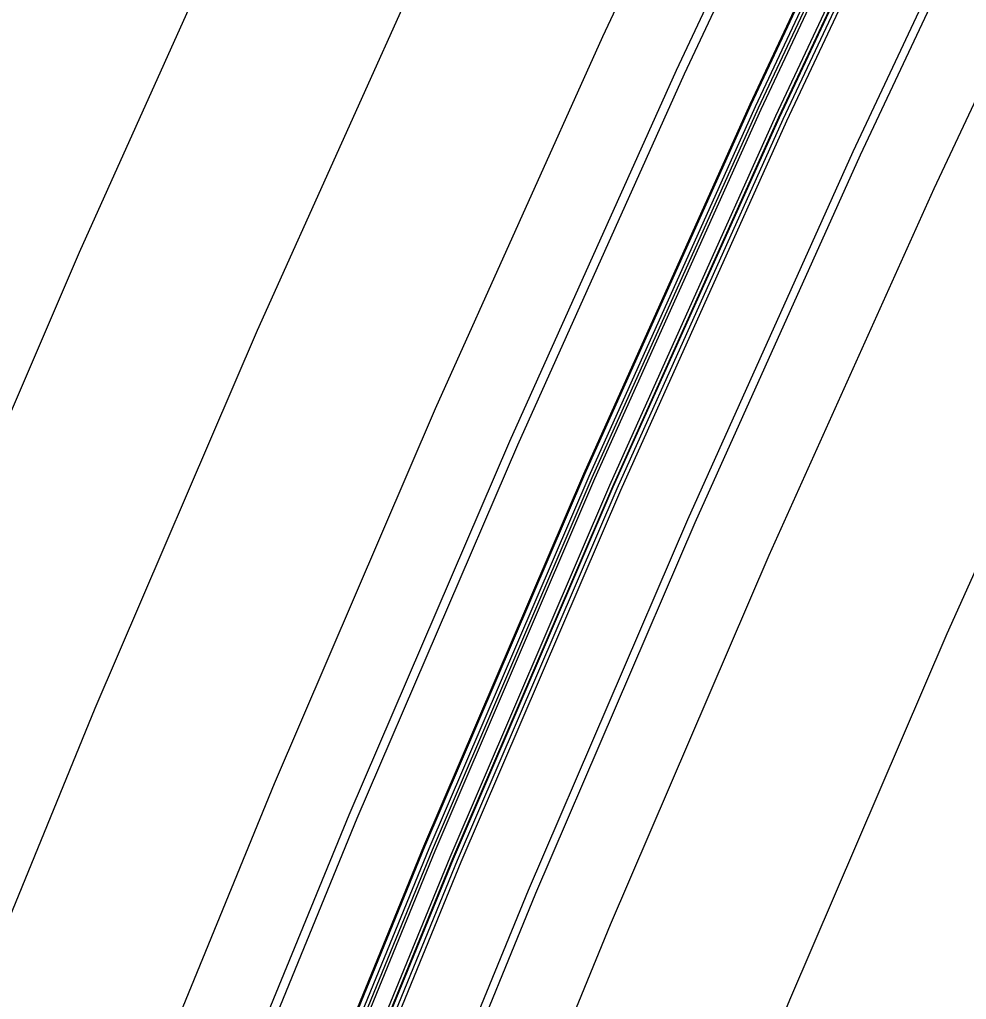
# Model space of a CAD drawing. Extents: x 1797478 to 1808916, y 246529 to 250952.
# Drawn here: x 1798075.5 to 1798133.9, y 250287.5 to 250348 of the extents above; entities that cross this region are included whole.
import ezdxf

# ---------------------------------------------------------------- set-up
doc = ezdxf.new("R2010")
doc.units = 0
for name, color, linetype in [('1', 7, 'Continuous'), ('DRAINAGE', 7, 'Continuous'), ('EDPV-LINE', 7, 'Continuous'), ('SHDR-UPAV', 7, 'Continuous')]:
    doc.layers.add(name, color=color, linetype=linetype)

msp = doc.modelspace()

# ---------------------------------------------------------------- linework, layer by layer
for points in [[(1798053.167, 250077.587), (1798059.342, 250101.406), (1798065.919, 250125.118), (1798072.896, 250148.715), (1798080.27, 250172.191), (1798088.039, 250195.54), (1798096.202, 250218.753), (1798104.756, 250241.826), (1798113.698, 250264.75), (1798123.026, 250287.521), (1798132.738, 250310.13), (1798142.83, 250332.572), (1798153.299, 250354.841), (1798164.144, 250376.93), (1798175.36, 250398.832), (1798185.544, 250417.964), (1798186.944, 250420.541), (1798197.866, 250440.236), (1798198.893, 250442.052), (1798211.204, 250463.358), (1798221.269, 250480.183), (1798223.873, 250484.453), (1798236.896, 250505.331)], [(1798053.167, 250077.587), (1798059.342, 250101.406), (1798065.919, 250125.118), (1798072.896, 250148.715), (1798080.27, 250172.191), (1798088.039, 250195.54), (1798096.202, 250218.753), (1798104.756, 250241.826), (1798113.698, 250264.75), (1798123.026, 250287.521), (1798132.738, 250310.13), (1798142.83, 250332.572), (1798153.299, 250354.841), (1798164.144, 250376.93), (1798175.36, 250398.832), (1798185.544, 250417.964), (1798186.944, 250420.541), (1798197.866, 250440.236), (1798198.893, 250442.052), (1798211.204, 250463.358), (1798221.269, 250480.183), (1798223.873, 250484.453), (1798236.896, 250505.331)], [(1798053.167, 250077.587), (1798059.342, 250101.406), (1798065.919, 250125.118), (1798072.896, 250148.715), (1798080.27, 250172.191), (1798088.039, 250195.54), (1798096.202, 250218.753), (1798104.756, 250241.826), (1798113.698, 250264.75), (1798123.026, 250287.521), (1798132.738, 250310.13), (1798142.83, 250332.572), (1798153.299, 250354.841), (1798164.144, 250376.93), (1798175.36, 250398.832), (1798185.544, 250417.964), (1798186.944, 250420.541), (1798197.866, 250440.236), (1798198.893, 250442.052), (1798211.204, 250463.358), (1798221.269, 250480.183), (1798223.873, 250484.453), (1798236.896, 250505.331)], [(1798053.167, 250077.587), (1798059.342, 250101.406), (1798065.919, 250125.118), (1798072.896, 250148.715), (1798080.27, 250172.191), (1798088.039, 250195.54), (1798096.202, 250218.753), (1798104.756, 250241.826), (1798113.698, 250264.75), (1798123.026, 250287.521), (1798132.738, 250310.13), (1798142.83, 250332.572), (1798153.299, 250354.841), (1798164.144, 250376.93), (1798175.36, 250398.832), (1798185.544, 250417.964), (1798186.944, 250420.541), (1798197.866, 250440.236), (1798198.893, 250442.052), (1798211.204, 250463.358), (1798221.269, 250480.183), (1798223.873, 250484.453), (1798236.896, 250505.331)], [(1798002.102, 250064.192), (1798008.058, 250088.876), (1798014.431, 250113.456), (1798021.217, 250137.925), (1798028.417, 250162.275), (1798036.026, 250186.501), (1798044.044, 250210.594), (1798052.467, 250234.549), (1798061.294, 250258.357), (1798070.522, 250282.014), (1798080.147, 250305.511), (1798090.169, 250328.842), (1798100.583, 250352.001), (1798111.387, 250374.98), (1798122.577, 250397.774), (1798134.151, 250420.375), (1798144.66, 250440.118), (1798146.105, 250442.778), (1798157.376, 250463.101), (1798158.436, 250464.975), (1798171.14, 250486.962), (1798181.526, 250504.324)], [(1798002.102, 250064.192), (1798008.058, 250088.876), (1798014.431, 250113.456), (1798021.217, 250137.925), (1798028.417, 250162.275), (1798036.026, 250186.501), (1798044.044, 250210.594), (1798052.467, 250234.549), (1798061.294, 250258.357), (1798070.522, 250282.014), (1798080.147, 250305.511), (1798090.169, 250328.842), (1798100.583, 250352.001), (1798111.387, 250374.98), (1798122.577, 250397.774), (1798134.151, 250420.375), (1798144.66, 250440.118), (1798146.105, 250442.778), (1798157.376, 250463.101), (1798158.436, 250464.975), (1798171.14, 250486.962), (1798181.526, 250504.324)], [(1798002.102, 250064.192), (1798008.058, 250088.876), (1798014.431, 250113.456), (1798021.217, 250137.925), (1798028.417, 250162.275), (1798036.026, 250186.501), (1798044.044, 250210.594), (1798052.467, 250234.549), (1798061.294, 250258.357), (1798070.522, 250282.014), (1798080.147, 250305.511), (1798090.169, 250328.842), (1798100.583, 250352.001), (1798111.387, 250374.98), (1798122.577, 250397.774), (1798134.151, 250420.375), (1798144.66, 250440.118), (1798146.105, 250442.778), (1798157.376, 250463.101), (1798158.436, 250464.975), (1798171.14, 250486.962), (1798181.526, 250504.324)], [(1798002.102, 250064.192), (1798008.058, 250088.876), (1798014.431, 250113.456), (1798021.217, 250137.925), (1798028.417, 250162.275), (1798036.026, 250186.501), (1798044.044, 250210.594), (1798052.467, 250234.549), (1798061.294, 250258.357), (1798070.522, 250282.014), (1798080.147, 250305.511), (1798090.169, 250328.842), (1798100.583, 250352.001), (1798111.387, 250374.98), (1798122.577, 250397.774), (1798134.151, 250420.375), (1798144.66, 250440.118), (1798146.105, 250442.778), (1798157.376, 250463.101), (1798158.436, 250464.975), (1798171.14, 250486.962), (1798181.526, 250504.324)], [(1798019.699, 250085.963), (1798026.021, 250110.346), (1798032.753, 250134.62), (1798039.895, 250158.776), (1798047.444, 250182.808), (1798055.397, 250206.709), (1798063.753, 250230.472), (1798072.51, 250254.091), (1798081.664, 250277.559), (1798091.213, 250300.868), (1798101.154, 250324.013), (1798111.485, 250346.987), (1798122.203, 250369.783), (1798133.304, 250392.395), (1798144.786, 250414.816), (1798155.211, 250434.401), (1798156.644, 250437.039), (1798167.825, 250457.201), (1798168.876, 250459.06), (1798181.479, 250480.87), (1798191.782, 250498.094)], [(1798019.699, 250085.963), (1798026.021, 250110.346), (1798032.753, 250134.62), (1798039.895, 250158.776), (1798047.444, 250182.808), (1798055.397, 250206.709), (1798063.753, 250230.472), (1798072.51, 250254.091), (1798081.664, 250277.559), (1798091.213, 250300.868), (1798101.154, 250324.013), (1798111.485, 250346.987), (1798122.203, 250369.783), (1798133.304, 250392.395), (1798144.786, 250414.816), (1798155.211, 250434.401), (1798156.644, 250437.039), (1798167.825, 250457.201), (1798168.876, 250459.06), (1798181.479, 250480.87), (1798191.782, 250498.094)], [(1798019.699, 250085.963), (1798026.021, 250110.346), (1798032.753, 250134.62), (1798039.895, 250158.776), (1798047.444, 250182.808), (1798055.397, 250206.709), (1798063.753, 250230.472), (1798072.51, 250254.091), (1798081.664, 250277.559), (1798091.213, 250300.868), (1798101.154, 250324.013), (1798111.485, 250346.987), (1798122.203, 250369.783), (1798133.304, 250392.395), (1798144.786, 250414.816), (1798155.211, 250434.401), (1798156.644, 250437.039), (1798167.825, 250457.201), (1798168.876, 250459.06), (1798181.479, 250480.87), (1798191.782, 250498.094)], [(1798019.699, 250085.963), (1798026.021, 250110.346), (1798032.753, 250134.62), (1798039.895, 250158.776), (1798047.444, 250182.808), (1798055.397, 250206.709), (1798063.753, 250230.472), (1798072.51, 250254.091), (1798081.664, 250277.559), (1798091.213, 250300.868), (1798101.154, 250324.013), (1798111.485, 250346.987), (1798122.203, 250369.783), (1798133.304, 250392.395), (1798144.786, 250414.816), (1798155.211, 250434.401), (1798156.644, 250437.039), (1798167.825, 250457.201), (1798168.876, 250459.06), (1798181.479, 250480.87), (1798191.782, 250498.094)], [(1798024.549, 250084.749), (1798030.85, 250109.051), (1798037.56, 250133.243), (1798044.678, 250157.318), (1798052.201, 250181.269), (1798060.128, 250205.09), (1798068.456, 250228.774), (1798077.183, 250252.314), (1798086.307, 250275.702), (1798095.824, 250298.934), (1798105.732, 250322.001), (1798116.028, 250344.898), (1798126.71, 250367.618), (1798137.774, 250390.153), (1798149.217, 250412.499), (1798159.607, 250432.019), (1798161.035, 250434.648), (1798172.178, 250454.742), (1798173.227, 250456.595), (1798185.787, 250478.332), (1798196.056, 250495.498)], [(1798025.079, 250084.616), (1798031.377, 250108.909), (1798038.085, 250133.092), (1798045.2, 250157.159), (1798052.72, 250181.101), (1798060.644, 250204.914), (1798068.969, 250228.589), (1798077.693, 250252.12), (1798086.813, 250275.5), (1798096.327, 250298.723), (1798106.231, 250321.782), (1798116.524, 250344.67), (1798127.202, 250367.381), (1798138.261, 250389.909), (1798149.7, 250412.246), (1798160.087, 250431.759), (1798161.515, 250434.388), (1798172.653, 250454.474), (1798173.701, 250456.326), (1798186.257, 250478.055), (1798196.522, 250495.215)], [(1797990.265, 250066.943), (1797996.417, 250091.789), (1798002.841, 250116.565), (1798009.682, 250141.229), (1798016.938, 250165.774), (1798024.608, 250190.193), (1798032.69, 250214.479), (1798041.181, 250238.625), (1798050.078, 250262.624), (1798059.379, 250286.469), (1798069.082, 250310.154), (1798079.183, 250333.671), (1798089.681, 250357.015), (1798100.571, 250380.177), (1798111.851, 250403.153), (1798123.517, 250425.935), (1798134.11, 250445.835), (1798135.566, 250448.516), (1798146.927, 250469.002), (1798147.995, 250470.891), (1798160.8, 250493.053)], [(1798036.675, 250081.714), (1798042.923, 250105.812), (1798049.577, 250129.8), (1798056.635, 250153.673), (1798064.095, 250177.423), (1798071.955, 250201.043), (1798080.213, 250224.528), (1798088.867, 250247.87), (1798097.913, 250271.062), (1798107.35, 250294.098), (1798117.175, 250316.971), (1798127.385, 250339.675), (1798137.977, 250362.204), (1798148.947, 250384.55), (1798160.294, 250406.708), (1798170.597, 250426.063), (1798172.013, 250428.671), (1798183.063, 250448.595), (1798184.102, 250450.433), (1798196.557, 250471.987), (1798206.739, 250489.009), (1798209.374, 250493.329)], [(1798029.46, 250083.52), (1798035.739, 250107.739), (1798042.426, 250131.849), (1798049.52, 250155.842), (1798057.018, 250179.712), (1798064.917, 250203.451), (1798073.217, 250227.054), (1798081.914, 250250.514), (1798091.007, 250273.823), (1798100.491, 250296.975), (1798110.366, 250319.964), (1798120.627, 250342.783), (1798131.272, 250365.425), (1798142.299, 250387.884), (1798153.703, 250410.154), (1798164.058, 250429.607), (1798165.481, 250432.228), (1798176.586, 250452.253), (1798177.631, 250454.1), (1798190.148, 250475.763), (1798200.382, 250492.87)], [(1798029.751, 250083.447), (1798036.029, 250107.661), (1798042.715, 250131.766), (1798049.807, 250155.754), (1798057.303, 250179.619), (1798065.201, 250203.354), (1798073.499, 250226.953), (1798082.195, 250250.407), (1798091.285, 250273.712), (1798100.768, 250296.859), (1798110.64, 250319.844), (1798120.9, 250342.658), (1798131.543, 250365.295), (1798142.567, 250387.75), (1798153.968, 250410.015), (1798164.321, 250429.464), (1798165.745, 250432.084), (1798176.847, 250452.105), (1798177.892, 250453.952), (1798190.407, 250475.611), (1798200.639, 250492.715)], [(1798029.95, 250083.397), (1798036.227, 250107.608), (1798042.912, 250131.71), (1798050.003, 250155.694), (1798057.498, 250179.556), (1798065.395, 250203.288), (1798073.692, 250226.883), (1798082.386, 250250.334), (1798091.475, 250273.636), (1798100.957, 250296.78), (1798110.828, 250319.761), (1798121.086, 250342.572), (1798131.727, 250365.207), (1798142.75, 250387.658), (1798154.15, 250409.92), (1798164.501, 250429.367), (1798165.924, 250431.986), (1798177.026, 250452.005), (1798178.07, 250453.851), (1798190.583, 250475.507), (1798200.814, 250492.608)], [(1798030.127, 250083.353), (1798036.404, 250107.561), (1798043.088, 250131.659), (1798050.178, 250155.641), (1798057.672, 250179.5), (1798065.568, 250203.229), (1798073.864, 250226.821), (1798082.558, 250250.269), (1798091.646, 250273.568), (1798101.126, 250296.709), (1798110.996, 250319.687), (1798121.252, 250342.496), (1798131.892, 250365.127), (1798142.914, 250387.576), (1798154.312, 250409.835), (1798164.662, 250429.279), (1798166.085, 250431.899), (1798177.185, 250451.915), (1798178.229, 250453.76), (1798190.741, 250475.414), (1798200.97, 250492.513)], [(1798031.098, 250083.11), (1798037.369, 250107.302), (1798044.049, 250131.384), (1798051.134, 250155.349), (1798058.624, 250179.192), (1798066.515, 250202.905), (1798074.805, 250226.481), (1798083.492, 250249.914), (1798092.574, 250273.196), (1798102.048, 250296.322), (1798111.911, 250319.285), (1798122.161, 250342.078), (1798132.794, 250364.694), (1798143.807, 250387.128), (1798155.198, 250409.372), (1798165.542, 250428.803), (1798166.964, 250431.421), (1798178.056, 250451.423), (1798179.099, 250453.267), (1798191.603, 250474.906), (1798201.825, 250491.994)], [(1798031.292, 250083.062), (1798037.563, 250107.25), (1798044.241, 250131.329), (1798051.326, 250155.291), (1798058.814, 250179.131), (1798066.704, 250202.84), (1798074.993, 250226.413), (1798083.679, 250249.843), (1798092.76, 250273.122), (1798102.232, 250296.245), (1798112.094, 250319.205), (1798122.342, 250341.994), (1798132.974, 250364.607), (1798143.986, 250387.038), (1798155.376, 250409.279), (1798165.717, 250428.708), (1798167.139, 250431.325), (1798178.23, 250451.324), (1798179.273, 250453.169), (1798191.775, 250474.805), (1798201.996, 250491.89)], [(1798031.326, 250083.053), (1798037.597, 250107.241), (1798044.275, 250131.319), (1798051.36, 250155.281), (1798058.848, 250179.12), (1798066.737, 250202.829), (1798075.026, 250226.401), (1798083.712, 250249.83), (1798092.793, 250273.109), (1798102.265, 250296.231), (1798112.127, 250319.19), (1798122.375, 250341.979), (1798133.006, 250364.592), (1798144.018, 250387.022), (1798155.407, 250409.263), (1798165.749, 250428.691), (1798167.17, 250431.308), (1798178.261, 250451.307), (1798179.304, 250453.151), (1798191.806, 250474.787), (1798202.026, 250491.872)], [(1798031.583, 250082.989), (1798037.852, 250107.172), (1798044.53, 250131.246), (1798051.613, 250155.204), (1798059.099, 250179.038), (1798066.988, 250202.743), (1798075.275, 250226.311), (1798083.96, 250249.736), (1798093.038, 250273.011), (1798102.509, 250296.129), (1798112.369, 250319.084), (1798122.615, 250341.869), (1798133.245, 250364.478), (1798144.254, 250386.903), (1798155.642, 250409.14), (1798165.981, 250428.565), (1798167.403, 250431.181), (1798178.491, 250451.177), (1798179.534, 250453.021), (1798192.033, 250474.652), (1798202.252, 250491.734)], [(1798041.526, 250080.5), (1798047.752, 250104.516), (1798054.383, 250128.423), (1798061.417, 250152.215), (1798068.852, 250175.884), (1798076.686, 250199.425), (1798084.916, 250222.829), (1798093.54, 250246.092), (1798102.556, 250269.205), (1798111.961, 250292.163), (1798121.752, 250314.959), (1798131.927, 250337.586), (1798142.483, 250360.038), (1798153.417, 250382.309), (1798164.725, 250404.391), (1798174.993, 250423.681), (1798176.405, 250426.28), (1798187.417, 250446.137), (1798188.452, 250447.968), (1798200.865, 250469.45), (1798211.013, 250486.413), (1798213.638, 250490.718)], [(1798041.526, 250080.5), (1798047.752, 250104.516), (1798054.383, 250128.423), (1798061.417, 250152.215), (1798068.852, 250175.884), (1798076.686, 250199.425), (1798084.916, 250222.829), (1798093.54, 250246.092), (1798102.556, 250269.205), (1798111.961, 250292.163), (1798121.752, 250314.959), (1798131.927, 250337.586), (1798142.483, 250360.038), (1798153.417, 250382.309), (1798164.725, 250404.391), (1798174.993, 250423.681), (1798176.405, 250426.28), (1798187.417, 250446.137), (1798188.452, 250447.968), (1798200.865, 250469.45), (1798211.013, 250486.413), (1798213.638, 250490.718)], [(1798041.526, 250080.5), (1798047.752, 250104.516), (1798054.383, 250128.423), (1798061.417, 250152.215), (1798068.852, 250175.884), (1798076.686, 250199.425), (1798084.916, 250222.829), (1798093.54, 250246.092), (1798102.556, 250269.205), (1798111.961, 250292.163), (1798121.752, 250314.959), (1798131.927, 250337.586), (1798142.483, 250360.038), (1798153.417, 250382.309), (1798164.725, 250404.391), (1798174.993, 250423.681), (1798176.405, 250426.28), (1798187.417, 250446.137), (1798188.452, 250447.968), (1798200.865, 250469.45), (1798211.013, 250486.413), (1798213.638, 250490.718)], [(1798041.526, 250080.5), (1798047.752, 250104.516), (1798054.383, 250128.423), (1798061.417, 250152.215), (1798068.852, 250175.884), (1798076.686, 250199.425), (1798084.916, 250222.829), (1798093.54, 250246.092), (1798102.556, 250269.205), (1798111.961, 250292.163), (1798121.752, 250314.959), (1798131.927, 250337.586), (1798142.483, 250360.038), (1798153.417, 250382.309), (1798164.725, 250404.391), (1798174.993, 250423.681), (1798176.405, 250426.28), (1798187.417, 250446.137), (1798188.452, 250447.968), (1798200.865, 250469.45), (1798211.013, 250486.413), (1798213.638, 250490.718)], [(1798041.526, 250080.5), (1798047.752, 250104.516), (1798054.383, 250128.423), (1798061.417, 250152.215), (1798068.852, 250175.884), (1798076.686, 250199.425), (1798084.916, 250222.829), (1798093.54, 250246.092), (1798102.556, 250269.205), (1798111.961, 250292.163), (1798121.752, 250314.959), (1798131.927, 250337.586), (1798142.483, 250360.038), (1798153.417, 250382.309), (1798164.725, 250404.391), (1798174.993, 250423.681), (1798176.405, 250426.28), (1798187.417, 250446.137), (1798188.452, 250447.968), (1798200.865, 250469.45), (1798211.013, 250486.413), (1798213.638, 250490.718)], [(1798036.196, 250081.834), (1798042.445, 250105.94), (1798049.101, 250129.936), (1798056.162, 250153.817), (1798063.624, 250177.575), (1798071.487, 250201.203), (1798079.748, 250224.696), (1798088.404, 250248.045), (1798097.454, 250271.245), (1798106.894, 250294.289), (1798116.722, 250317.17), (1798126.936, 250339.882), (1798137.531, 250362.418), (1798148.505, 250384.772), (1798159.856, 250406.937), (1798170.162, 250426.299), (1798171.579, 250428.907), (1798182.632, 250448.839), (1798183.672, 250450.677), (1798196.131, 250472.238), (1798206.317, 250489.266)]]:
    msp.add_lwpolyline(points)
at = {"layer": '1'}
for points in [[(1798053.167, 250077.587), (1798059.342, 250101.406), (1798065.919, 250125.118), (1798072.896, 250148.715), (1798080.27, 250172.191), (1798088.039, 250195.54), (1798096.202, 250218.753), (1798104.756, 250241.826), (1798113.698, 250264.75), (1798123.026, 250287.521), (1798132.738, 250310.13), (1798142.83, 250332.572), (1798153.299, 250354.841), (1798164.144, 250376.93), (1798175.36, 250398.832), (1798185.544, 250417.964), (1798186.944, 250420.541), (1798197.866, 250440.236), (1798198.893, 250442.052), (1798211.204, 250463.358), (1798221.269, 250480.183), (1798223.873, 250484.453), (1798236.896, 250505.331)], [(1798002.102, 250064.192), (1798008.058, 250088.876), (1798014.431, 250113.456), (1798021.217, 250137.925), (1798028.417, 250162.275), (1798036.026, 250186.501), (1798044.044, 250210.594), (1798052.467, 250234.549), (1798061.294, 250258.357), (1798070.522, 250282.014), (1798080.147, 250305.511), (1798090.169, 250328.842), (1798100.583, 250352.001), (1798111.387, 250374.98), (1798122.577, 250397.774), (1798134.151, 250420.375), (1798144.66, 250440.118), (1798146.105, 250442.778), (1798157.376, 250463.101), (1798158.436, 250464.975), (1798171.14, 250486.962), (1798181.526, 250504.324)]]:
    msp.add_lwpolyline(points, dxfattribs=at)
at = {"layer": 'DRAINAGE'}
for points in [[(1798029.46, 250083.52), (1798035.739, 250107.739), (1798042.426, 250131.849), (1798049.52, 250155.842), (1798057.018, 250179.712), (1798064.917, 250203.451), (1798073.217, 250227.054), (1798081.914, 250250.514), (1798091.007, 250273.823), (1798100.491, 250296.975), (1798110.366, 250319.964), (1798120.627, 250342.783), (1798131.272, 250365.425), (1798142.299, 250387.884), (1798153.703, 250410.154), (1798164.058, 250429.607), (1798165.481, 250432.228), (1798176.586, 250452.253), (1798177.631, 250454.1), (1798190.148, 250475.763), (1798200.382, 250492.87)], [(1798031.583, 250082.989), (1798037.852, 250107.172), (1798044.53, 250131.246), (1798051.613, 250155.204), (1798059.099, 250179.038), (1798066.988, 250202.743), (1798075.275, 250226.311), (1798083.96, 250249.736), (1798093.038, 250273.011), (1798102.509, 250296.129), (1798112.369, 250319.084), (1798122.615, 250341.869), (1798133.245, 250364.478), (1798144.254, 250386.903), (1798155.642, 250409.14), (1798165.981, 250428.565), (1798167.403, 250431.181), (1798178.491, 250451.177), (1798179.534, 250453.021), (1798192.033, 250474.652), (1798202.252, 250491.734)]]:
    msp.add_lwpolyline(points, dxfattribs=at)
at = {"layer": 'EDPV-LINE'}
for points in [[(1798019.699, 250085.963), (1798026.021, 250110.346), (1798032.753, 250134.62), (1798039.895, 250158.776), (1798047.444, 250182.808), (1798055.397, 250206.709), (1798063.753, 250230.472), (1798072.51, 250254.091), (1798081.664, 250277.559), (1798091.213, 250300.868), (1798101.154, 250324.013), (1798111.485, 250346.987), (1798122.203, 250369.783), (1798133.304, 250392.395), (1798144.786, 250414.816), (1798155.211, 250434.401), (1798156.644, 250437.039), (1798167.825, 250457.201), (1798168.876, 250459.06), (1798181.479, 250480.87), (1798191.782, 250498.094)], [(1798019.699, 250085.963), (1798026.021, 250110.346), (1798032.753, 250134.62), (1798039.895, 250158.776), (1798047.444, 250182.808), (1798055.397, 250206.709), (1798063.753, 250230.472), (1798072.51, 250254.091), (1798081.664, 250277.559), (1798091.213, 250300.868), (1798101.154, 250324.013), (1798111.485, 250346.987), (1798122.203, 250369.783), (1798133.304, 250392.395), (1798144.786, 250414.816), (1798155.211, 250434.401), (1798156.644, 250437.039), (1798167.825, 250457.201), (1798168.876, 250459.06), (1798181.479, 250480.87), (1798191.782, 250498.094)], [(1798029.46, 250083.52), (1798035.739, 250107.739), (1798042.426, 250131.849), (1798049.52, 250155.842), (1798057.018, 250179.712), (1798064.917, 250203.451), (1798073.217, 250227.054), (1798081.914, 250250.514), (1798091.007, 250273.823), (1798100.491, 250296.975), (1798110.366, 250319.964), (1798120.627, 250342.783), (1798131.272, 250365.425), (1798142.299, 250387.884), (1798153.703, 250410.154), (1798164.058, 250429.607), (1798165.481, 250432.228), (1798176.586, 250452.253), (1798177.631, 250454.1), (1798190.148, 250475.763), (1798200.382, 250492.87)], [(1798031.583, 250082.989), (1798037.852, 250107.172), (1798044.53, 250131.246), (1798051.613, 250155.204), (1798059.099, 250179.038), (1798066.988, 250202.743), (1798075.275, 250226.311), (1798083.96, 250249.736), (1798093.038, 250273.011), (1798102.509, 250296.129), (1798112.369, 250319.084), (1798122.615, 250341.869), (1798133.245, 250364.478), (1798144.254, 250386.903), (1798155.642, 250409.14), (1798165.981, 250428.565), (1798167.403, 250431.181), (1798178.491, 250451.177), (1798179.534, 250453.021), (1798192.033, 250474.652), (1798202.252, 250491.734)], [(1798041.526, 250080.5), (1798047.752, 250104.516), (1798054.383, 250128.423), (1798061.417, 250152.215), (1798068.852, 250175.884), (1798076.686, 250199.425), (1798084.916, 250222.829), (1798093.54, 250246.092), (1798102.556, 250269.205), (1798111.961, 250292.163), (1798121.752, 250314.959), (1798131.927, 250337.586), (1798142.483, 250360.038), (1798153.417, 250382.309), (1798164.725, 250404.391), (1798174.993, 250423.681), (1798176.405, 250426.28), (1798187.417, 250446.137), (1798188.452, 250447.968), (1798200.865, 250469.45), (1798211.013, 250486.413), (1798213.638, 250490.718)]]:
    msp.add_lwpolyline(points, dxfattribs=at)
at = {"layer": 'SHDR-UPAV'}
for points in [[(1798029.4, 250083.535), (1798035.679, 250107.755), (1798042.367, 250131.866), (1798049.46, 250155.86), (1798056.959, 250179.731), (1798064.859, 250203.472), (1798073.159, 250227.076), (1798081.857, 250250.536), (1798090.949, 250273.846), (1798100.434, 250296.999), (1798110.309, 250319.989), (1798120.571, 250342.809), (1798131.216, 250365.452), (1798142.243, 250387.912), (1798153.648, 250410.183), (1798164.003, 250429.637), (1798165.427, 250432.257), (1798176.532, 250452.283), (1798177.577, 250454.13), (1798190.095, 250475.794), (1798200.329, 250492.902)], [(1798029.4, 250083.535), (1798035.679, 250107.755), (1798042.367, 250131.866), (1798049.46, 250155.86), (1798056.959, 250179.731), (1798064.859, 250203.472), (1798073.159, 250227.076), (1798081.857, 250250.536), (1798090.949, 250273.846), (1798100.434, 250296.999), (1798110.309, 250319.989), (1798120.571, 250342.809), (1798131.216, 250365.452), (1798142.243, 250387.912), (1798153.648, 250410.183), (1798164.003, 250429.637), (1798165.427, 250432.257), (1798176.532, 250452.283), (1798177.577, 250454.13), (1798190.095, 250475.794), (1798200.329, 250492.902)], [(1798031.825, 250082.928), (1798038.094, 250107.107), (1798044.77, 250131.177), (1798051.852, 250155.131), (1798059.337, 250178.961), (1798067.224, 250202.662), (1798075.51, 250226.226), (1798084.193, 250249.647), (1798093.27, 250272.918), (1798102.74, 250296.032), (1798112.598, 250318.983), (1798122.842, 250341.764), (1798133.47, 250364.369), (1798144.478, 250386.791), (1798155.863, 250409.024), (1798166.201, 250428.446), (1798167.622, 250431.062), (1798178.709, 250451.054), (1798179.752, 250452.898), (1798192.249, 250474.525), (1798202.466, 250491.605)], [(1798031.825, 250082.928), (1798038.094, 250107.107), (1798044.77, 250131.177), (1798051.852, 250155.131), (1798059.337, 250178.961), (1798067.224, 250202.662), (1798075.51, 250226.226), (1798084.193, 250249.647), (1798093.27, 250272.918), (1798102.74, 250296.032), (1798112.598, 250318.983), (1798122.842, 250341.764), (1798133.47, 250364.369), (1798144.478, 250386.791), (1798155.863, 250409.024), (1798166.201, 250428.446), (1798167.622, 250431.062), (1798178.709, 250451.054), (1798179.752, 250452.898), (1798192.249, 250474.525), (1798202.466, 250491.605)]]:
    msp.add_lwpolyline(points, dxfattribs=at)

doc.saveas('drawing.dxf')
